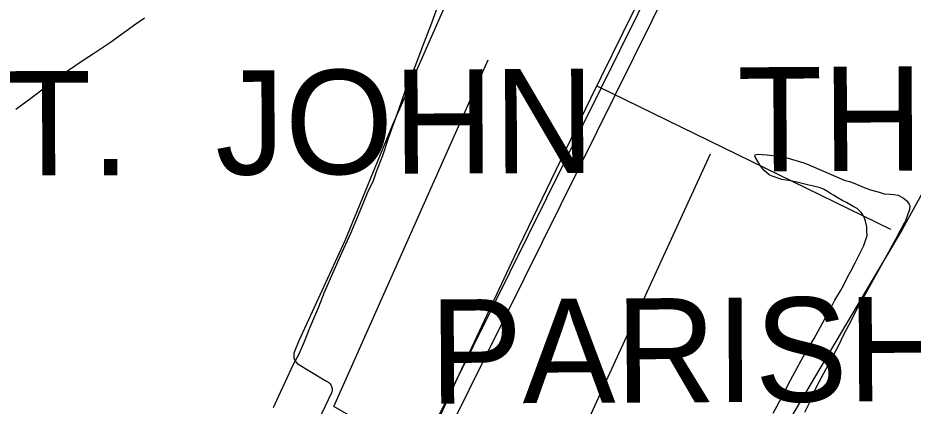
# Model space of a CAD drawing. Extents: x 3477039 to 3515015, y 546746 to 572297.
# Drawn here: x 3492712 to 3494431, y 556797 to 557542 of the extents above; entities that cross this region are included whole.
import ezdxf

# ---------------------------------------------------------------- set-up
doc = ezdxf.new("R2010")
doc.units = 0
for name, color, linetype in [('V-DTCH-CNTR', 7, 'Continuous'), ('V-ROAD-CNTR', 7, 'Continuous'), ('V-SITE-VEGE', 7, 'Continuous'), ('V-TOPO-GNAM-IDEN', 7, 'Continuous'), ('V-TOPO-SHOR', 7, 'Continuous')]:
    doc.layers.add(name, color=color, linetype=linetype)

msp = doc.modelspace()

# ---------------------------------------------------------------- linework, layer by layer
at = {"layer": 'V-DTCH-CNTR'}
for points in [[(3493580.8, 557675.9), (3493518.2, 557532.5), (3493431.3, 557336.7), (3493339.8, 557114.3), (3493251.8, 556922.8)], [(3493953, 557667.7), (3493894.5, 557555), (3493811.7, 557387.4), (3493753.7, 557267), (3493674.2, 557103.1), (3493559.3, 556858.9), (3493497.3, 556722.9), (3493495, 556717.7), (3493492.9, 556712.4), (3493491, 556707.1), (3493489.3, 556701.7), (3493487.8, 556696.2), (3493486.6, 556690.7), (3493485.6, 556685.1), (3493484.8, 556679.5), (3493482.9, 556672), (3493480.9, 556664.5), (3493478.6, 556657.1), (3493476.2, 556649.8), (3493473.5, 556642.5), (3493470.6, 556635.4), (3493467.5, 556628.3), (3493464.1, 556621.3), (3493426.4, 556549.6)], [(3493251.8, 556922.8), (3493243.7, 556902.1), (3493242.9, 556900.2), (3493242.3, 556898.2), (3493242, 556896.1), (3493241.9, 556894), (3493242, 556891.9), (3493242.3, 556889.9), (3493242.9, 556887.8), (3493243.6, 556885.9), (3493244.6, 556884), (3493245.8, 556882.3), (3493247.2, 556880.7), (3493248.7, 556879.3), (3493303.8, 556845.7), (3493305.6, 556845), (3493307.3, 556844), (3493309, 556842.8), (3493310.4, 556841.5), (3493311.7, 556840), (3493312.9, 556838.4), (3493313.8, 556836.6), (3493314.6, 556834.8), (3493315.1, 556832.9), (3493315.4, 556830.9), (3493315.5, 556828.9), (3493315.4, 556827), (3493315, 556825), (3493314.5, 556823.1), (3493313.7, 556821.3), (3493271.5, 556732.9)]]:
    msp.add_lwpolyline(points, dxfattribs=at)
at = {"layer": 'V-ROAD-CNTR'}
for points in [[(3493061, 555851.9), (3495551.8, 560875.6)], [(3493087.9, 555838.6), (3495578.6, 560862.3)]]:
    msp.add_lwpolyline(points, dxfattribs=at)
at = {"layer": 'V-SITE-VEGE'}
for p, q in [((3493517.7, 557563.9), (3493506.3, 557532.1)), ((3492938.6, 557530.4), (3492955.3, 557542)), ((3492890.1, 557495.8), (3492938.6, 557530.4)), ((3493506.3, 557532.1), (3493487.9, 557483.8)), ((3492859.6, 557475), (3492890.1, 557495.8)), ((3492837.8, 557460.7), (3492859.6, 557475)), ((3493487.9, 557483.8), (3493476, 557451.5)), ((3492795.3, 557432.2), (3492837.8, 557460.7)), ((3493476, 557451.5), (3493455.1, 557401.1)), ((3492765.7, 557410.1), (3492784.6, 557424.8)), ((3492784.6, 557424.8), (3492795.3, 557432.2)), ((3492737, 557388.1), (3492765.7, 557410.1)), ((3493455.1, 557401.1), (3493442.8, 557365.4)), ((3492708.7, 557367.3), (3492737, 557388.1)), ((3493442.8, 557365.4), (3493423.7, 557312.9)), ((3493423.7, 557312.9), (3493412.2, 557277.5)), ((3494127, 557277.7), (3494128.2, 557280.3)), ((3494128.2, 557280.3), (3494131.7, 557280.7)), ((3494131.7, 557280.7), (3494141.1, 557280.3)), ((3494141.1, 557280.3), (3494150.6, 557279.1)), ((3494150.6, 557279.1), (3494172.1, 557276.6)), ((3493412.2, 557277.5), (3493400.3, 557247)), ((3494128.3, 557274.2), (3494127, 557277.7)), ((3494137.3, 557258.8), (3494128.3, 557274.2)), ((3494172.1, 557276.6), (3494191.1, 557272.8)), ((3494191.1, 557272.8), (3494221.2, 557264.3)), ((3494221.2, 557264.3), (3494231.1, 557260.4)), ((3493400.3, 557247), (3493394.3, 557229.7)), ((3494144.7, 557249.8), (3494137.3, 557258.8)), ((3494154.6, 557241.2), (3494144.7, 557249.8)), ((3494231.1, 557260.4), (3494282.8, 557237.8)), ((3493394.3, 557229.7), (3493383.2, 557205.6)), ((3494160.6, 557238.2), (3494154.6, 557241.2)), ((3494178.7, 557232.3), (3494160.6, 557238.2)), ((3494195.5, 557229.3), (3494178.7, 557232.3)), ((3494208, 557226.8), (3494195.5, 557229.3)), ((3494282.8, 557237.8), (3494298.7, 557231)), ((3494298.7, 557231), (3494308.6, 557228)), ((3494308.6, 557228), (3494319, 557224.2)), ((3494228.2, 557221.7), (3494208, 557226.8)), ((3494239.9, 557219.2), (3494228.2, 557221.7)), ((3494252.3, 557215.8), (3494239.9, 557219.2)), ((3494258.8, 557213.2), (3494252.3, 557215.8)), ((3494266.6, 557209), (3494258.8, 557213.2)), ((3494319, 557224.2), (3494337.1, 557217)), ((3494337.1, 557217), (3494349.1, 557212.3)), ((3494349.1, 557212.3), (3494365.9, 557207.6)), ((3493383.2, 557205.6), (3493364.5, 557160.4)), ((3494272.2, 557205.5), (3494266.6, 557209)), ((3494278.2, 557201.7), (3494272.2, 557205.5)), ((3494285.5, 557197.4), (3494278.2, 557201.7)), ((3494296.3, 557191.4), (3494285.5, 557197.4)), ((3494365.9, 557207.6), (3494375.4, 557204.6)), ((3494375.4, 557204.6), (3494387, 557203.8)), ((3494387, 557203.8), (3494394.3, 557203.4)), ((3494394.3, 557203.4), (3494402.1, 557201.7)), ((3494402.1, 557201.7), (3494412.4, 557196.2)), ((3494412.4, 557196.2), (3494418, 557191.9)), ((3494303.2, 557188), (3494296.3, 557191.4)), ((3494317, 557179.9), (3494303.2, 557188)), ((3494323.5, 557176.5), (3494317, 557179.9)), ((3494326.9, 557173.5), (3494323.5, 557176.5)), ((3494418, 557191.9), (3494423.6, 557184.6)), ((3494423.6, 557184.6), (3494424.9, 557181.6)), ((3494424.9, 557181.6), (3494424.1, 557174.7)), ((3493364.5, 557160.4), (3493350.8, 557128.5)), ((3494331.7, 557168.4), (3494326.9, 557173.5)), ((3494334.7, 557164.1), (3494331.7, 557168.4)), ((3494337.7, 557158.1), (3494334.7, 557164.1)), ((3494422.8, 557170.9), (3494417.7, 557156.6)), ((3494424.1, 557174.7), (3494422.8, 557170.9)), ((3494339.9, 557152), (3494337.7, 557158.1)), ((3494342.1, 557141.3), (3494339.9, 557152)), ((3494342.1, 557132.7), (3494342.1, 557141.3)), ((3494410.5, 557141.6), (3494403.2, 557128.6)), ((3494413.4, 557147.6), (3494410.5, 557141.6)), ((3494415.6, 557151), (3494413.4, 557147.6)), ((3494417.7, 557156.6), (3494415.6, 557151)), ((3493350.8, 557128.5), (3493330.8, 557085)), ((3494340.5, 557116.8), (3494343, 557124.5)), ((3494343, 557124.5), (3494342.1, 557132.7)), ((3494403.2, 557128.6), (3494397.6, 557118.3)), ((3494336.2, 557105.2), (3494340.5, 557116.8)), ((3494397.6, 557118.3), (3494387.4, 557099.8)), ((3494324.7, 557082.7), (3494331.9, 557096.5)), ((3494331.9, 557096.5), (3494336.2, 557105.2)), ((3494387.4, 557099.8), (3494379.7, 557085.5)), ((3493330.8, 557085), (3493318.8, 557057.4)), ((3494311.4, 557056.5), (3494319.5, 557072.4)), ((3494319.5, 557072.4), (3494324.7, 557082.7)), ((3494379.7, 557085.5), (3494366.5, 557061.4)), ((3493318.8, 557057.4), (3493300.1, 557015.2)), ((3494305.5, 557046.1), (3494311.4, 557056.5)), ((3494366.5, 557061.4), (3494337.4, 557009.3)), ((3494297.8, 557029.7), (3494305.5, 557046.1)), ((3494291.8, 557018.5), (3494297.8, 557029.7)), ((3493300.1, 557015.2), (3493289.4, 556987.2)), ((3494280.7, 557000.4), (3494291.8, 557018.5)), ((3494337.4, 557009.3), (3494321.6, 556981.2)), ((3493289.4, 556987.2), (3493272.4, 556946.7)), ((3494273.4, 556986.2), (3494280.7, 557000.4)), ((3494260.6, 556963.4), (3494273.4, 556986.2)), ((3494321.6, 556981.2), (3494311.8, 556961.4)), ((3494241, 556927.2), (3494260.6, 556963.4)), ((3494311.8, 556961.4), (3494296.9, 556932.5)), ((3493272.4, 556946.7), (3493261.7, 556920.9)), ((3493261.7, 556920.9), (3493251.5, 556897.2)), ((3494223.9, 556898.7), (3494241, 556927.2)), ((3494296.9, 556932.5), (3494287.9, 556913.6)), ((3494287.9, 556913.6), (3494263.5, 556867.9)), ((3493251.5, 556897.2), (3493240.4, 556876.1)), ((3494199.9, 556855.2), (3494223.9, 556898.7)), ((3493240.4, 556876.1), (3493225.4, 556844.2)), ((3494263.5, 556867.9), (3494250.3, 556843.3)), ((3494191.4, 556838.8), (3494199.9, 556855.2)), ((3493225.4, 556844.2), (3493215.6, 556823.5)), ((3494183.3, 556822.9), (3494191.4, 556838.8)), ((3494250.3, 556843.3), (3494241.8, 556827)), ((3493215.6, 556823.5), (3493202.4, 556794.2)), ((3494170.1, 556797.9), (3494183.3, 556822.9)), ((3494241.8, 556827), (3494231.1, 556802)), ((3494162.4, 556784.1), (3494170.1, 556797.9)), ((3494231.1, 556802), (3494222.6, 556784.8))]:
    msp.add_line(p, q, dxfattribs=at)
at = {"layer": 'V-TOPO-SHOR'}
msp.add_line((3494388.1, 557136.4), (3493824.7, 557410.8), dxfattribs=at)
for points in [[(3495327, 558797.5), (3494409.7, 557136.4), (3493990.8, 556428.6)], [(3493456.4, 556717.5), (3493319.2, 556796.9), (3493615.3, 557461.4)], [(3494041.4, 557280.8), (3493716.4, 556573), (3493196.5, 555473)]]:
    msp.add_lwpolyline(points, dxfattribs=at)

# ---------------------------------------------------------------- texts
at = {"layer": 'V-TOPO-GNAM-IDEN'}
for s, rotation, p in [('ST.', 0.1408, (3492511.6, 557239.4)), ('JOHN', 0.2829, (3493091.7, 557241.2)), ('THE', 0.341, (3494094.5, 557247.2)), ('PARISH,', 0.3121, (3493503.1, 556802))]:
    msp.add_text(s, height=200, rotation=rotation, dxfattribs=at).set_placement(p)

doc.saveas('drawing.dxf')
